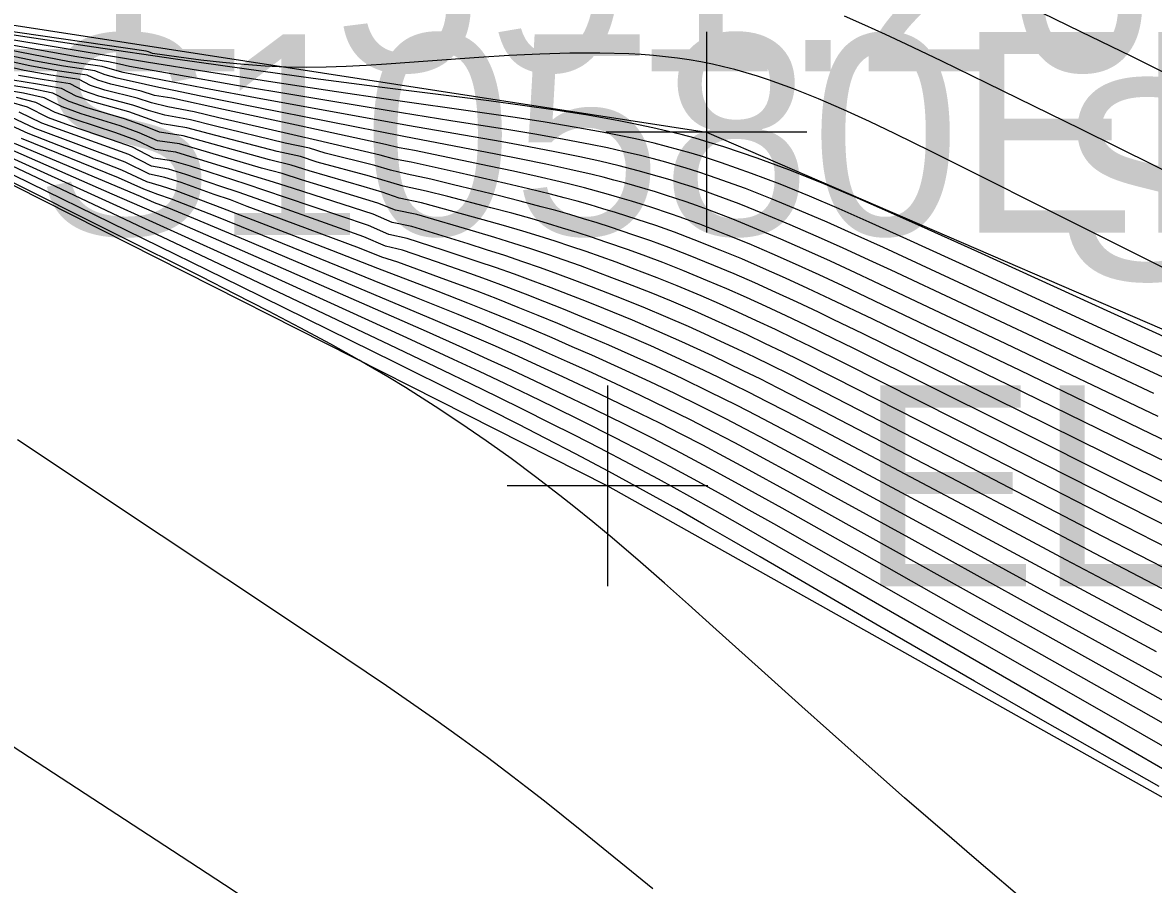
# Model space of a CAD drawing. Extents: x 1729869 to 1735532, y 648588 to 653771.
# Drawn here: x 1730620.93 to 1730643.46, y 652498.66 to 652515.83 of the extents above; entities that cross this region are included whole.
import ezdxf

# ---------------------------------------------------------------- set-up
doc = ezdxf.new("R2010")
doc.units = 0
for name, color, linetype in [('SURVEY - CONTOURS - Index with Text', 7, 'Continuous'), ('SURVEY - CONTOURS - Intermediate with optional Text', 7, 'Continuous'), ('SURVEY - DTM - Breaklines', 7, 'Continuous'), ('SURVEY - DTM - Breaklines - Points - Elevations', 7, 'Continuous'), ('SURVEY - DTM - Breaklines - Points - Locators', 7, 'Continuous'), ('SURVEY - DTM - Breaklines - Points - Numbers', 7, 'Continuous'), ('SURVEY - NON-TRANSPORTATION - Features', 7, 'Continuous'), ('SURVEY - NON-TRANSPORTATION - Features - Points - Elevations', 7, 'Continuous'), ('SURVEY - NON-TRANSPORTATION - Features - Points - Locators', 7, 'Continuous'), ('SURVEY - NON-TRANSPORTATION - Features - Points - Numbers', 7, 'Continuous')]:
    doc.layers.add(name, color=color, linetype=linetype)

msp = doc.modelspace()

# ---------------------------------------------------------------- linework, layer by layer
at = {"layer": 'SURVEY - CONTOURS - Index with Text'}
for points in [[(1730643.933, 652510.815), (1730642.214, 652511.67), (1730639.034, 652513.263), (1730638.315, 652513.617), (1730637.805, 652513.861), (1730637.297, 652514.094), (1730636.792, 652514.313), (1730636.292, 652514.514), (1730635.797, 652514.693), (1730635.572, 652514.766), (1730635.347, 652514.835), (1730635.123, 652514.897), (1730634.899, 652514.954), (1730634.675, 652515.005), (1730634.449, 652515.051), (1730634.216, 652515.091), (1730633.98, 652515.125), (1730633.742, 652515.154), (1730633.501, 652515.178), (1730633.257, 652515.197), (1730633.008, 652515.211), (1730632.431, 652515.227), (1730631.838, 652515.224), (1730631.235, 652515.206), (1730630.628, 652515.176), (1730630.025, 652515.138), (1730629.006, 652515.064), (1730628.181, 652515.003), (1730627.779, 652514.977), (1730627.38, 652514.957), (1730626.981, 652514.944), (1730626.582, 652514.939), (1730626.181, 652514.945), (1730625.765, 652514.965), (1730625.344, 652514.996), (1730624.918, 652515.037), (1730624.484, 652515.087), (1730624.042, 652515.144), (1730623.522, 652515.216), (1730623.473, 652515.236), (1730623.438, 652515.254), (1730623.396, 652515.265), (1730620.461, 652515.687)], [(1730643.561, 652507.984), (1730640.526, 652509.43), (1730638.261, 652510.504), (1730637.53, 652510.847), (1730637.032, 652511.076), (1730636.535, 652511.3), (1730636.043, 652511.515), (1730635.559, 652511.72), (1730635.086, 652511.913), (1730634.581, 652512.106), (1730634.362, 652512.186), (1730634.154, 652512.259), (1730633.948, 652512.328), (1730633.743, 652512.394), (1730633.54, 652512.458), (1730633.337, 652512.519), (1730633.134, 652512.578), (1730632.923, 652512.637), (1730632.711, 652512.694), (1730632.497, 652512.75), (1730632.279, 652512.804), (1730631.833, 652512.909), (1730631.357, 652513.012), (1730630.865, 652513.113), (1730630.359, 652513.213), (1730628.529, 652513.563), (1730625.567, 652514.15), (1730624.484, 652514.369), (1730623.948, 652514.481), (1730623.644, 652514.537), (1730623.38, 652514.601), (1730622.814, 652514.723), (1730622.577, 652514.794), (1730622.373, 652514.872), (1730621.747, 652514.962), (1730621.189, 652515.066), (1730619.602, 652515.396)], [(1730645.177, 652505.07), (1730642.783, 652506.275), (1730640.306, 652507.533), (1730637.299, 652509.046), (1730636.641, 652509.372), (1730636.315, 652509.531), (1730635.934, 652509.714), (1730635.557, 652509.891), (1730635.184, 652510.062), (1730634.816, 652510.227), (1730634.454, 652510.385), (1730633.977, 652510.586), (1730633.573, 652510.748), (1730633.084, 652510.936), (1730632.756, 652511.057), (1730632.459, 652511.163), (1730632.158, 652511.269), (1730631.853, 652511.373), (1730631.542, 652511.475), (1730631.225, 652511.576), (1730630.901, 652511.675), (1730630.511, 652511.79), (1730630.112, 652511.903), (1730628.878, 652512.242), (1730628.437, 652512.334), (1730628.096, 652512.457), (1730627.737, 652512.562), (1730626.644, 652512.876), (1730626.285, 652512.995), (1730625.85, 652513.1), (1730624.134, 652513.575), (1730623.662, 652513.647), (1730623.317, 652513.787), (1730622.96, 652513.915), (1730622.217, 652514.135), (1730621.86, 652514.262), (1730621.535, 652514.428), (1730621.09, 652514.517), (1730620.63, 652514.592)], [(1730643.803, 652503.585), (1730641.539, 652504.799), (1730639.395, 652505.958), (1730636.748, 652507.374), (1730635.946, 652507.799), (1730635.554, 652508.003), (1730635.169, 652508.2), (1730634.615, 652508.478), (1730634.076, 652508.739), (1730633.546, 652508.986), (1730633.115, 652509.182), (1730632.611, 652509.403), (1730631.98, 652509.674), (1730631.598, 652509.835), (1730631.206, 652509.997), (1730630.807, 652510.158), (1730630.4, 652510.319), (1730629.988, 652510.478), (1730629.363, 652510.71), (1730628.406, 652511.058), (1730628.087, 652511.157), (1730627.642, 652511.338), (1730625.857, 652512.003), (1730625.409, 652512.168), (1730625.072, 652512.3), (1730624.749, 652512.407), (1730624.089, 652512.644), (1730623.767, 652512.745), (1730623.458, 652512.816), (1730622.979, 652513.05), (1730621.18, 652513.723), (1730620.707, 652513.952)], [(1730646.523, 652499.767), (1730642.89, 652501.852), (1730637.461, 652504.957), (1730635.902, 652505.843), (1730635.412, 652506.12), (1730634.93, 652506.389), (1730634.461, 652506.649), (1730633.834, 652506.989), (1730633.33, 652507.255), (1730632.736, 652507.561), (1730632.065, 652507.898), (1730631.517, 652508.167), (1730631.036, 652508.401), (1730630.54, 652508.639), (1730630.033, 652508.879), (1730629.518, 652509.121), (1730628.588, 652509.55), (1730625.037, 652511.175), (1730622.662, 652512.25), (1730620.485, 652513.24)], [(1730643.613, 652485.58), (1730641.656, 652486.925), (1730639.598, 652488.329), (1730638.899, 652488.814), (1730638.244, 652489.275), (1730636.844, 652490.267), (1730635.26, 652491.385), (1730634.579, 652491.872), (1730632.772, 652493.176), (1730631.194, 652494.31), (1730629.323, 652495.668), (1730629.029, 652495.879), (1730628.658, 652496.141), (1730628.287, 652496.401), (1730627.546, 652496.913), (1730626.691, 652497.493), (1730625.856, 652498.052), (1730624.956, 652498.648), (1730623.921, 652499.326), (1730618.041, 652503.16)]]:
    msp.add_lwpolyline(points, dxfattribs=at)
at = {"layer": 'SURVEY - CONTOURS - Intermediate with optional Text'}
for points in [[(1730663.15, 652505.231), (1730661.809, 652505.9), (1730660.917, 652506.34), (1730659.743, 652506.911), (1730657.449, 652508.017), (1730655.999, 652508.711), (1730654.741, 652509.313), (1730653.816, 652509.764), (1730652.577, 652510.377), (1730650.556, 652511.387), (1730646.445, 652513.454), (1730644.164, 652514.596), (1730643.022, 652515.162), (1730642.02, 652515.652), (1730640.98, 652516.152)], [(1730664.419, 652503.089), (1730661.894, 652504.261), (1730660.8, 652504.762), (1730659.139, 652505.511), (1730656.741, 652506.589), (1730655.073, 652507.335), (1730654.215, 652507.725), (1730653.419, 652508.097), (1730652.495, 652508.538), (1730651.358, 652509.09), (1730650.102, 652509.706), (1730642.016, 652513.709), (1730640.143, 652514.628), (1730639.247, 652515.063), (1730638.537, 652515.402), (1730638.127, 652515.594), (1730637.716, 652515.781), (1730637.308, 652515.962)], [(1730643.823, 652509.507), (1730639.964, 652511.266), (1730638.844, 652511.771), (1730638.171, 652512.071), (1730637.505, 652512.361), (1730636.847, 652512.637), (1730636.202, 652512.896), (1730635.57, 652513.132), (1730634.906, 652513.357), (1730634.612, 652513.447), (1730634.331, 652513.528), (1730634.051, 652513.602), (1730633.772, 652513.672), (1730633.492, 652513.737), (1730633.078, 652513.825), (1730632.814, 652513.877), (1730632.191, 652513.988), (1730631.549, 652514.09), (1730630.891, 652514.184), (1730630.221, 652514.273), (1730628.098, 652514.542), (1730626.725, 652514.722), (1730625.346, 652514.91), (1730623.978, 652515.105), (1730622.351, 652515.344), (1730621.022, 652515.544), (1730619.711, 652515.745)], [(1730643.472, 652508.439), (1730639.651, 652510.236), (1730638.235, 652510.899), (1730637.797, 652511.102), (1730637.269, 652511.343), (1730636.743, 652511.578), (1730636.223, 652511.804), (1730635.711, 652512.019), (1730635.211, 652512.219), (1730634.686, 652512.415), (1730634.49, 652512.485), (1730634.27, 652512.559), (1730634.053, 652512.63), (1730633.838, 652512.697), (1730633.624, 652512.761), (1730633.41, 652512.822), (1730633.196, 652512.88), (1730632.817, 652512.978), (1730632.431, 652513.07), (1730632.032, 652513.158), (1730631.535, 652513.259), (1730631.019, 652513.358), (1730630.489, 652513.454), (1730628.603, 652513.784), (1730626.816, 652514.106), (1730625.682, 652514.314), (1730624.545, 652514.527), (1730623.719, 652514.687), (1730622.938, 652514.841), (1730622.722, 652514.9), (1730622.516, 652514.96), (1730621.865, 652515.054), (1730619.641, 652515.484)], [(1730644.382, 652508.427), (1730642.645, 652509.234), (1730639.031, 652510.914), (1730638.082, 652511.351), (1730637.52, 652511.605), (1730636.961, 652511.853), (1730636.409, 652512.091), (1730635.865, 652512.316), (1730635.335, 652512.524), (1730634.754, 652512.736), (1730634.62, 652512.782), (1730634.386, 652512.859), (1730634.156, 652512.931), (1730633.928, 652512.999), (1730633.701, 652513.064), (1730633.474, 652513.125), (1730633.246, 652513.183), (1730632.919, 652513.261), (1730632.586, 652513.335), (1730632.245, 652513.406), (1730631.721, 652513.506), (1730631.177, 652513.602), (1730630.617, 652513.696), (1730629.467, 652513.879), (1730628.237, 652514.075), (1730626.398, 652514.378), (1730625.197, 652514.581), (1730624.004, 652514.79), (1730623.065, 652514.96), (1730622.866, 652515.006), (1730622.643, 652515.049), (1730622.011, 652515.151), (1730619.675, 652515.572)], [(1730645.12, 652508.504), (1730643.129, 652509.415), (1730639.907, 652510.898), (1730638.553, 652511.517), (1730637.8, 652511.856), (1730637.2, 652512.12), (1730636.608, 652512.373), (1730636.026, 652512.611), (1730635.458, 652512.829), (1730634.856, 652513.042), (1730634.502, 652513.156), (1730634.254, 652513.231), (1730634.007, 652513.301), (1730633.762, 652513.366), (1730633.517, 652513.428), (1730633.141, 652513.515), (1730632.75, 652513.598), (1730632.483, 652513.651), (1730631.923, 652513.752), (1730631.343, 652513.848), (1730630.747, 652513.939), (1730630.137, 652514.028), (1730628.177, 652514.307), (1730627.186, 652514.452), (1730625.915, 652514.644), (1730624.641, 652514.844), (1730623.399, 652515.045), (1730620.312, 652515.556)], [(1730646.008, 652505.965), (1730643.261, 652507.297), (1730640.581, 652508.607), (1730637.876, 652509.92), (1730637.028, 652510.325), (1730636.581, 652510.534), (1730636.136, 652510.738), (1730635.695, 652510.935), (1730635.26, 652511.123), (1730634.834, 652511.301), (1730634.315, 652511.507), (1730633.921, 652511.655), (1730633.548, 652511.787), (1730633.176, 652511.912), (1730632.743, 652512.049), (1730632.493, 652512.125), (1730632.239, 652512.199), (1730631.982, 652512.272), (1730631.72, 652512.343), (1730631.452, 652512.412), (1730631.013, 652512.521), (1730630.562, 652512.627), (1730629.629, 652512.838), (1730628.674, 652513.052), (1730628.343, 652513.112), (1730628.056, 652513.194), (1730626.808, 652513.486), (1730624.843, 652513.938), (1730624.351, 652514.053), (1730623.829, 652514.157), (1730623.499, 652514.234), (1730623.215, 652514.328), (1730622.573, 652514.487), (1730622.288, 652514.582), (1730622.057, 652514.701), (1730621.495, 652514.783), (1730620.963, 652514.876), (1730619.514, 652515.217)], [(1730645.816, 652506.49), (1730643.414, 652507.639), (1730640.809, 652508.897), (1730638.068, 652510.212), (1730637.275, 652510.587), (1730636.803, 652510.806), (1730636.333, 652511.019), (1730635.868, 652511.225), (1730635.409, 652511.422), (1730634.96, 652511.607), (1730634.427, 652511.815), (1730634.236, 652511.886), (1730634.037, 652511.957), (1730633.841, 652512.025), (1730633.452, 652512.154), (1730633.064, 652512.275), (1730632.835, 652512.343), (1730632.603, 652512.41), (1730632.368, 652512.475), (1730632.13, 652512.538), (1730631.887, 652512.6), (1730631.64, 652512.66), (1730631.184, 652512.766), (1730630.713, 652512.87), (1730630.23, 652512.972), (1730628.738, 652513.282), (1730628.434, 652513.338), (1730628.16, 652513.405), (1730626.482, 652513.767), (1730624.935, 652514.099), (1730623.903, 652514.325), (1730623.558, 652514.383), (1730623.298, 652514.465), (1730622.693, 652514.605), (1730622.432, 652514.689), (1730622.219, 652514.786), (1730621.624, 652514.872), (1730621.075, 652514.971), (1730619.56, 652515.307)], [(1730645.729, 652505.667), (1730643.104, 652506.955), (1730640.797, 652508.098), (1730637.683, 652509.629), (1730637.085, 652509.919), (1730636.787, 652510.062), (1730636.363, 652510.261), (1730635.941, 652510.456), (1730635.524, 652510.644), (1730635.112, 652510.824), (1730634.708, 652510.995), (1730634.203, 652511.2), (1730633.805, 652511.353), (1730633.448, 652511.483), (1730633.092, 652511.607), (1730632.649, 652511.755), (1730632.382, 652511.84), (1730632.11, 652511.924), (1730631.835, 652512.006), (1730631.554, 652512.086), (1730631.267, 652512.165), (1730630.845, 652512.276), (1730630.411, 652512.385), (1730629.518, 652512.601), (1730629.063, 652512.71), (1730628.594, 652512.815), (1730628.262, 652512.893), (1730627.951, 652512.984), (1730626.961, 652513.233), (1730626.647, 652513.328), (1730626.162, 652513.431), (1730624.75, 652513.777), (1730624.28, 652513.894), (1730623.766, 652513.988), (1730623.439, 652514.084), (1730623.131, 652514.19), (1730622.454, 652514.369), (1730622.144, 652514.476), (1730621.882, 652514.61), (1730621.363, 652514.694), (1730620.851, 652514.781)], [(1730645.452, 652505.369), (1730642.945, 652506.615), (1730640.551, 652507.816), (1730637.491, 652509.337), (1730636.862, 652509.646), (1730636.55, 652509.797), (1730636.147, 652509.988), (1730635.748, 652510.174), (1730635.353, 652510.353), (1730634.964, 652510.526), (1730634.581, 652510.69), (1730634.09, 652510.893), (1730633.689, 652511.05), (1730633.348, 652511.179), (1730633.007, 652511.302), (1730632.554, 652511.459), (1730632.27, 652511.555), (1730631.982, 652511.648), (1730631.688, 652511.74), (1730631.389, 652511.831), (1730631.083, 652511.92), (1730630.677, 652512.033), (1730630.261, 652512.144), (1730629.407, 652512.365), (1730628.971, 652512.476), (1730628.514, 652512.575), (1730627.844, 652512.773), (1730626.802, 652513.054), (1730626.467, 652513.163), (1730626.005, 652513.265), (1730624.657, 652513.617), (1730624.207, 652513.735), (1730623.711, 652513.818), (1730623.046, 652514.053), (1730622.335, 652514.252), (1730622.001, 652514.369), (1730621.708, 652514.519), (1730621.228, 652514.605), (1730620.74, 652514.686)], [(1730644.903, 652504.771), (1730642.62, 652505.935), (1730640.062, 652507.251), (1730637.107, 652508.755), (1730636.422, 652509.099), (1730636.083, 652509.265), (1730635.723, 652509.439), (1730635.367, 652509.608), (1730635.015, 652509.772), (1730634.668, 652509.929), (1730634.326, 652510.081), (1730633.863, 652510.279), (1730633.457, 652510.445), (1730632.99, 652510.63), (1730632.675, 652510.75), (1730632.363, 652510.867), (1730632.046, 652510.983), (1730631.724, 652511.097), (1730631.395, 652511.21), (1730631.061, 652511.322), (1730630.719, 652511.432), (1730630.344, 652511.548), (1730629.962, 652511.663), (1730628.784, 652512.007), (1730628.364, 652512.093), (1730628.008, 652512.237), (1730626.486, 652512.699), (1730626.106, 652512.827), (1730625.695, 652512.935), (1730624.059, 652513.415), (1730623.619, 652513.476), (1730623.253, 652513.639), (1730622.874, 652513.777), (1730622.099, 652514.018), (1730621.72, 652514.154), (1730621.364, 652514.335), (1730620.951, 652514.429), (1730620.521, 652514.497)], [(1730644.629, 652504.473), (1730642.456, 652505.594), (1730639.818, 652506.968), (1730636.916, 652508.464), (1730636.204, 652508.825), (1730635.853, 652508.999), (1730635.514, 652509.165), (1730635.178, 652509.325), (1730634.847, 652509.481), (1730634.52, 652509.631), (1730634.197, 652509.776), (1730633.748, 652509.972), (1730633.341, 652510.143), (1730632.895, 652510.324), (1730632.595, 652510.443), (1730632.267, 652510.569), (1730631.934, 652510.696), (1730631.594, 652510.822), (1730631.249, 652510.946), (1730630.897, 652511.069), (1730630.538, 652511.191), (1730630.178, 652511.308), (1730629.813, 652511.424), (1730628.69, 652511.771), (1730628.294, 652511.851), (1730627.916, 652512.014), (1730626.329, 652512.524), (1730625.929, 652512.656), (1730625.541, 652512.772), (1730624.373, 652513.132), (1730623.983, 652513.248), (1730623.578, 652513.303), (1730623.188, 652513.493), (1730622.788, 652513.638), (1730621.982, 652513.902), (1730621.582, 652514.044), (1730621.195, 652514.242), (1730620.81, 652514.341)], [(1730644.354, 652504.176), (1730642.293, 652505.253), (1730639.574, 652506.686), (1730636.725, 652508.172), (1730635.986, 652508.551), (1730635.625, 652508.732), (1730635.305, 652508.89), (1730634.99, 652509.043), (1730634.679, 652509.19), (1730634.372, 652509.333), (1730634.069, 652509.472), (1730633.566, 652509.694), (1730633.083, 652509.9), (1730632.514, 652510.134), (1730632.171, 652510.272), (1730631.822, 652510.409), (1730631.465, 652510.546), (1730631.102, 652510.683), (1730630.732, 652510.818), (1730630.356, 652510.951), (1730630.012, 652511.068), (1730629.311, 652511.301), (1730628.595, 652511.534), (1730628.227, 652511.609), (1730627.824, 652511.79), (1730626.172, 652512.349), (1730625.386, 652512.612), (1730624.648, 652512.85), (1730624.279, 652512.97), (1730623.909, 652513.081), (1730623.54, 652513.133), (1730623.12, 652513.348), (1730622.701, 652513.498), (1730621.864, 652513.786), (1730621.447, 652513.934), (1730621.029, 652514.147), (1730620.667, 652514.254)], [(1730641.077, 652498.178), (1730639.843, 652499.229), (1730639.445, 652499.572), (1730638.978, 652499.976), (1730638.507, 652500.387), (1730637.56, 652501.221), (1730636.457, 652502.204), (1730635.655, 652502.925), (1730634.686, 652503.801), (1730634.202, 652504.235), (1730633.721, 652504.663), (1730633.244, 652505.081), (1730632.677, 652505.566), (1730632.295, 652505.884), (1730631.918, 652506.189), (1730631.635, 652506.412), (1730631.154, 652506.781), (1730630.665, 652507.144), (1730630.168, 652507.499), (1730629.664, 652507.846), (1730629.154, 652508.183), (1730628.559, 652508.559), (1730628.207, 652508.773), (1730627.785, 652509.021), (1730627.64, 652509.105), (1730627.072, 652509.422), (1730626.466, 652509.748), (1730625.829, 652510.082), (1730625.17, 652510.422), (1730624.494, 652510.765), (1730622.792, 652511.62), (1730618.19, 652513.924)], [(1730644.494, 652503.659), (1730643.105, 652504.395), (1730641.718, 652505.13), (1730639.658, 652506.23), (1730636.924, 652507.676), (1730636.149, 652508.081), (1730635.77, 652508.277), (1730635.397, 652508.466), (1730635.097, 652508.615), (1730634.802, 652508.76), (1730634.511, 652508.9), (1730634.224, 652509.036), (1730633.939, 652509.168), (1730633.449, 652509.389), (1730632.974, 652509.596), (1730632.433, 652509.825), (1730632.076, 652509.973), (1730631.71, 652510.122), (1730631.336, 652510.271), (1730630.955, 652510.42), (1730630.567, 652510.568), (1730630.173, 652510.713), (1730629.845, 652510.831), (1730629.179, 652511.063), (1730628.5, 652511.297), (1730628.16, 652511.381), (1730627.733, 652511.565), (1730626.015, 652512.176), (1730625.583, 652512.327), (1730625.23, 652512.456), (1730624.883, 652512.568), (1730624.184, 652512.807), (1730623.837, 652512.913), (1730623.501, 652512.973), (1730623.049, 652513.203), (1730621.314, 652513.826), (1730620.865, 652514.051)], [(1730643.524, 652503.292), (1730641.362, 652504.466), (1730639.13, 652505.687), (1730636.573, 652507.072), (1730635.742, 652507.517), (1730635.338, 652507.73), (1730634.942, 652507.935), (1730634.428, 652508.196), (1730633.927, 652508.442), (1730633.434, 652508.676), (1730632.872, 652508.936), (1730632.275, 652509.203), (1730631.885, 652509.374), (1730631.485, 652509.548), (1730631.076, 652509.723), (1730630.657, 652509.898), (1730630.232, 652510.072), (1730629.801, 652510.245), (1730629.212, 652510.474), (1730628.009, 652510.934), (1730627.092, 652511.29), (1730625.698, 652511.833), (1730624.923, 652512.13), (1730623.995, 652512.48), (1730623.697, 652512.577), (1730623.408, 652512.661), (1730622.91, 652512.895), (1730621.046, 652513.622), (1730620.554, 652513.851)], [(1730647.093, 652500.396), (1730642.953, 652502.715), (1730641.014, 652503.796), (1730638.347, 652505.287), (1730636.23, 652506.462), (1730635.337, 652506.952), (1730634.904, 652507.186), (1730634.483, 652507.409), (1730634.051, 652507.634), (1730633.629, 652507.848), (1730633.054, 652508.132), (1730632.431, 652508.431), (1730631.698, 652508.773), (1730631.261, 652508.974), (1730630.812, 652509.177), (1730630.353, 652509.382), (1730629.887, 652509.587), (1730629.161, 652509.899), (1730627.379, 652510.649), (1730625.375, 652511.498), (1730624.341, 652511.929), (1730623.81, 652512.148), (1730623.561, 652512.24), (1730623.28, 652512.367), (1730620.772, 652513.426)], [(1730647.364, 652500.718), (1730643.241, 652503.002), (1730641.186, 652504.132), (1730638.596, 652505.564), (1730636.4, 652506.768), (1730635.54, 652507.234), (1730635.121, 652507.457), (1730634.714, 652507.671), (1730634.24, 652507.914), (1730633.778, 652508.145), (1730633.246, 652508.403), (1730632.753, 652508.635), (1730632.197, 652508.891), (1730631.791, 652509.074), (1730631.373, 652509.261), (1730630.944, 652509.45), (1730630.506, 652509.639), (1730630.061, 652509.828), (1730629.611, 652510.016), (1730628.782, 652510.351), (1730627.938, 652510.689), (1730626.504, 652511.271), (1730625.538, 652511.664), (1730624.767, 652511.973), (1730623.902, 652512.315), (1730623.629, 652512.408), (1730623.35, 652512.511), (1730622.843, 652512.738), (1730620.91, 652513.523)], [(1730646.814, 652500.077), (1730643.171, 652502.144), (1730639.826, 652504.034), (1730637.662, 652505.257), (1730636.063, 652506.154), (1730635.134, 652506.67), (1730634.685, 652506.916), (1730634.053, 652507.254), (1730633.48, 652507.552), (1730632.938, 652507.825), (1730632.329, 652508.124), (1730631.606, 652508.471), (1730631.148, 652508.687), (1730630.678, 652508.907), (1730630.196, 652509.129), (1730629.707, 652509.351), (1730628.981, 652509.675), (1730626.779, 652510.642), (1730625.209, 652511.334), (1730623.962, 652511.876), (1730622.717, 652512.416), (1730620.631, 652513.331)], [(1730644.936, 652500.211), (1730641.27, 652502.336), (1730637.112, 652504.743), (1730635.75, 652505.527), (1730635.232, 652505.822), (1730634.723, 652506.11), (1730634.227, 652506.388), (1730633.602, 652506.732), (1730633.04, 652507.034), (1730632.431, 652507.352), (1730631.926, 652507.611), (1730631.433, 652507.86), (1730630.922, 652508.115), (1730630.397, 652508.374), (1730629.86, 652508.636), (1730629.314, 652508.9), (1730628.244, 652509.412), (1730624.854, 652511.022), (1730620.331, 652513.155)], [(1730643.577, 652500.611), (1730641.26, 652501.925), (1730639.899, 652502.706), (1730638.013, 652503.799), (1730635.629, 652505.187), (1730635.062, 652505.515), (1730634.507, 652505.833), (1730633.966, 652506.141), (1730633.23, 652506.551), (1730632.612, 652506.888), (1730631.946, 652507.242), (1730631.36, 652507.547), (1730630.807, 652507.831), (1730630.241, 652508.118), (1730629.663, 652508.409), (1730628.355, 652509.059), (1730625.267, 652510.58), (1730620.765, 652512.785)], [(1730633.491, 652498.571), (1730632.075, 652499.718), (1730631.7, 652500.02), (1730631.328, 652500.316), (1730630.958, 652500.606), (1730630.702, 652500.803), (1730630.448, 652500.996), (1730630.193, 652501.186), (1730629.682, 652501.56), (1730629.121, 652501.962), (1730628.577, 652502.342), (1730628.18, 652502.616), (1730627.373, 652503.163), (1730626.293, 652503.885), (1730623.693, 652505.611), (1730620.831, 652507.518)]]:
    msp.add_lwpolyline(points, dxfattribs=at)
at = {"layer": 'SURVEY - DTM - Breaklines'}
msp.add_lwpolyline([(1730490.551, 652573.025), (1730512.295, 652563.924), (1730541.458, 652549.701), (1730564.585, 652539.751), (1730587.282, 652528.665), (1730610.102, 652517.978), (1730632.586, 652506.602), (1730654.515, 652494.29), (1730676.681, 652482.104), (1730697.114, 652470.375), (1730699.311, 652471.065), (1730704.444, 652479.186)], dxfattribs=at)
at = {"layer": 'SURVEY - DTM - Breaklines - Points - Locators'}
for p, q in [((1730632.586, 652508.602), (1730632.586, 652504.602)), ((1730634.586, 652506.602), (1730630.586, 652506.602))]:
    msp.add_line(p, q, dxfattribs=at)
at = {"layer": 'SURVEY - NON-TRANSPORTATION - Features'}
msp.add_lwpolyline([(1730429.343, 652607.489), (1730442.957, 652602.574), (1730457.146, 652595.264), (1730458.959, 652590.312), (1730476.962, 652581.597), (1730495.146, 652573.243), (1730515.444, 652562.916), (1730523.13, 652559.158), (1730541.104, 652550.387), (1730559.777, 652543.004), (1730577.511, 652533.756), (1730595.53, 652525.071), (1730613.788, 652516.865), (1730634.557, 652513.648), (1730652.947, 652505.702), (1730671.445, 652497.973), (1730688.349, 652487.075), (1730703.072, 652482.66), (1730707.144, 652485.016), (1730710.458, 652487.482)], dxfattribs=at)
at = {"layer": 'SURVEY - NON-TRANSPORTATION - Features - Points - Locators'}
for p, q in [((1730634.557, 652515.648), (1730634.557, 652511.648)), ((1730636.557, 652513.648), (1730632.557, 652513.648))]:
    msp.add_line(p, q, dxfattribs=at)

# ---------------------------------------------------------------- texts
at = {"layer": 'SURVEY - DTM - Breaklines - Points - Elevations'}
msp.add_text('EL-567.14', height=4, dxfattribs=at).set_placement((1730637.586, 652504.602))
at = {"layer": 'SURVEY - DTM - Breaklines - Points - Numbers'}
msp.add_text('S10580', height=4, dxfattribs=at).set_placement((1730621.173, 652511.602))
at = {"layer": 'SURVEY - NON-TRANSPORTATION - Features - Points - Elevations'}
for s, p in [('EL-591.26', (1730618.788, 652514.865)), ('EL-589.14', (1730639.557, 652511.648))]:
    msp.add_text(s, height=4, dxfattribs=at).set_placement(p)
at = {"layer": 'SURVEY - NON-TRANSPORTATION - Features - Points - Numbers'}
msp.add_text('S10610', height=4, dxfattribs=at).set_placement((1730641.534, 652510.702))

doc.saveas('drawing.dxf')
